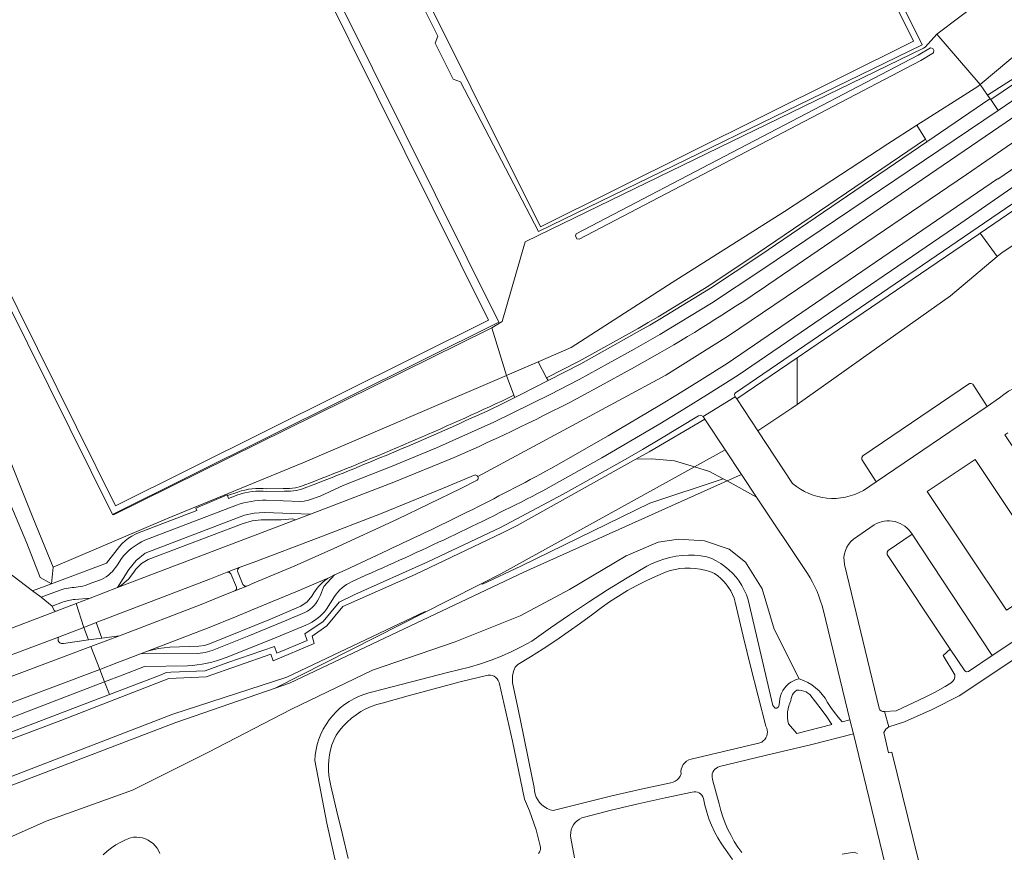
# Model space of a CAD drawing. Header units: metres. Extents: x 197700 to 204338, y 317132 to 325229.
# Tile 436 of 656: x 200890 to 201059, y 318921 to 319065. Entities that reach past the tile are written whole.
import ezdxf

# ---------------------------------------------------------------- set-up
doc = ezdxf.new("R2010")
doc.units = ezdxf.units.M
for name, color, linetype, lineweight in [('B-WE-GR-BEPLANTING_CULTUUR_BOSPLANTSOEN-GV', 90, 'Continuous', 18), ('B-WE-GR-BEPLANTING_CULTUUR_HEESTERS-GV', 90, 'Continuous', 18), ('B-WE-IE-TERREINAFSCHEIDING_KUNSTMATIG_HEKWERK-G', 20, 'IE-TERREINAFSCHEIDING-KUNSTMATIG', 18), ('B-WE-OG-TERREIN_CULTUURSCHEIDING-GV', 7, 'Continuous', 18), ('B-WE-OG-TERREIN_ERF-GV', 7, 'Continuous', 18), ('B-WE-OG-WATER_GREPPEL-GV', 160, 'Continuous', 18), ('B-WE-VH-VERHARDING_ASFALT-GV', 252, 'Continuous', 18), ('B-WE-VH-VERHARDING_BETONSTRAATSTEEN-GV', 252, 'Continuous', 18), ('B-WE-VH-VERHARDING_GESLOTEN-GV', 252, 'Continuous', 18), ('B-WE-VH-VERHARDING_HALFVERHARDING-GV', 252, 'Continuous', 18), ('B-WE-VH-VERHARDING_OPEN-GV', 252, 'Continuous', 18), ('B-WE-VH-VERHARDING_TEGEL-GV', 252, 'Continuous', 18), ('B-WE-VH-VERHARDING_TEGEL_RUBBER-GV', 252, 'Continuous', 18)]:
    doc.layers.add(name, color=color, linetype=linetype, lineweight=lineweight)
doc.linetypes.add('IE-TERREINAFSCHEIDING-KUNSTMATIG', pattern='A,4,[82,NLCS.SHX,S=0.75,R=90,X=0,Y=0],4,-2', length=10)

msp = doc.modelspace()

# ---------------------------------------------------------------- linework, layer by layer
at = {"layer": 'B-WE-GR-BEPLANTING_CULTUUR_BOSPLANTSOEN-GV'}
for points in [[(200996.021, 319159.265), (201045.195, 319060.24), (200979.08, 319028.095), (200965.69, 319053.896), (200964.393, 319054.33), (200961.304, 319060.57), (200961.762, 319061.75), (200958.687, 319067.955)], [(200923.3, 319111.01), (200972.265, 319012.492), (200905.851, 318979.387), (200905.741, 318979.332), (200905.907, 318979.281), (200970.596, 319011.266), (200971.038, 319011.529), (200972.831, 319012.597), (200976.833, 319026.297), (200979.072, 319027.409), (201045.399, 319059.674), (201045.739, 319059.843), (201047.708, 319062.104), (201055.622, 319068.115)], [(201062.936, 319059.938), (201055.183, 319053.401), (201056.456, 319051.599), (201063.09, 319055.867)], [(200886.533, 318992.514), (200892.003, 318978.812), (200895.488, 318970.238), (200915.034, 318978.588), (200938.528, 318988.218), (200973.574, 319003.277), (200971.038, 319011.529), (200970.596, 319011.266), (200905.907, 318979.281), (200905.741, 318979.332), (200887.377, 319016.281)], [(200881.859, 318931.711), (200916.089, 318944.941), (200935.779, 318951.301), (200959.57, 318962.615), (200959.686, 318962.556), (200963.449, 318964.46), (200969.237, 318967.388), (200972.62, 318969.1), (201005.982, 318987.555), (201002.55, 318988.59), (200998.625, 318988.938), (200995.897, 318988.865), (200975.433, 318977.453), (200972.893, 318976.183), (200957.858, 318969.018), (200945.427, 318963.484), (200942.633, 318960.13), (200940.094, 318958.403), (200940.449, 318957.132), (200933.389, 318954.134), (200932.982, 318955.252), (200921.84, 318951.363), (200915.44, 318951.109), (200896.848, 318943.843), (200865.885, 318932.179)]]:
    msp.add_lwpolyline(points, dxfattribs=at)
for points in [[(201110.325, 319142.265), (201122.287, 319119.831), (201095.785, 319102.929), (201075.9, 319090.262), (201061.412, 319085.798), (201060.588, 319084.556), (201056.652, 319078.625), (201055.622, 319068.115), (201047.708, 319062.104), (201055.183, 319053.401), (201062.936, 319059.938), (201071.835, 319068.411), (201082.22, 319076.833), (201089.921, 319078.911), (201109.732, 319093.537), (201119.834, 319101.142), (201126.469, 319108.764), (201127.995, 319111.68), (201127.569, 319114.794), (201115.212, 319144.378)], [(201044.288, 319046.416), (201054.807, 319053.084), (201055.183, 319053.401), (201047.708, 319062.104), (201045.739, 319059.843), (201045.399, 319059.674), (200979.072, 319027.409), (200976.833, 319026.297), (200972.831, 319012.597), (200971.038, 319011.529), (200973.574, 319003.277), (200974.087, 319003.497), (200979.049, 319005.644), (200984.745, 319008.108), (201002.142, 319019.316), (201021.488, 319031.526), (201039.253, 319043.224)], [(200985.62, 319027.682), (201044.486, 319058.458), (201046.632, 319059.737), (201047.008, 319059.621), (201047.214, 319059.287), (201047.144, 319058.879), (201044.974, 319057.584), (200986.084, 319026.796), (200985.696, 319026.862), (200985.468, 319027.359)], [(201023.651, 319006.33), (201023.651, 318998.291), (201029.973, 319002.759), (201036.902, 319007.736), (201044.988, 319013.423), (201050.088, 319017.021), (201058.14, 319023.769), (201055.206, 319027.818), (201054.96, 319027.65), (201030.749, 319011.164)], [(200844.127, 318919.661), (200834.782, 318915.903), (200834.931, 318912.215), (200835.25, 318911.61), (200837.754, 318912.832), (200837.343, 318913.684), (200846.867, 318917.385), (200882.359, 318930.403), (200916.642, 318943.493), (200933.747, 318949.433), (200959.686, 318962.556), (200959.57, 318962.615), (200935.779, 318951.301), (200916.089, 318944.941), (200881.859, 318931.711)]]:
    msp.add_lwpolyline(points, close=True, dxfattribs=at)
at = {"layer": 'B-WE-GR-BEPLANTING_CULTUUR_HEESTERS-GV'}
for points in [[(200895.488, 318970.238), (200892.003, 318978.812), (200886.533, 318992.514), (200882.625, 319001.851), (200877.82, 319012.055), (200872.602, 319022.815), (200867.755, 319031.843), (200867.61, 319032.098), (200865.57, 319029.896)], [(200873.962, 319013.366), (200877.085, 319006.702), (200880.125, 319000), (200884.256, 318990.512), (200888.218, 318980.954), (200890.952, 318974.407), (200893.288, 318968.495), (200895.239, 318967.421), (200895.488, 318970.238)], [(200974.875, 318999.883), (200973.574, 319003.277), (200938.528, 318988.218), (200915.034, 318978.588), (200895.488, 318970.238), (200895.239, 318967.421)], [(200932.334, 318983.751), (200935.137, 318983.831), (200936.19, 318983.801), (200937.226, 318983.919), (200938.115, 318984.171), (200940.592, 318985.107)], [(200910.951, 318976.492), (200920.237, 318980.025), (200920.074, 318980.46), (200925.466, 318982.717), (200925.514, 318982.586), (200927.301, 318983.202)], [(200895.239, 318967.421), (200904.71, 318970.975), (200906.5, 318973.291)]]:
    msp.add_lwpolyline(points, dxfattribs=at)
for points in [[(200940.592, 318985.107, 0.0174564), (200974.875, 318999.883)], [(200927.301, 318983.202, -0.1167368), (200932.334, 318983.751)], [(200906.5, 318973.291, -0.1575849), (200910.951, 318976.492)]]:
    msp.add_lwpolyline(points, format="xyb", dxfattribs=at)
at = {"layer": 'B-WE-IE-TERREINAFSCHEIDING_KUNSTMATIG_HEKWERK-G'}
for points in [[(201055.183, 319053.401), (201062.936, 319059.938), (201071.835, 319068.411), (201082.22, 319076.833), (201089.921, 319078.911), (201109.732, 319093.537), (201119.834, 319101.142), (201126.469, 319108.764), (201127.995, 319111.68)], [(201044.288, 319046.416), (201054.807, 319053.084), (201055.183, 319053.401)], [(200979.049, 319005.644), (200984.745, 319008.108), (201002.142, 319019.316), (201021.488, 319031.526), (201039.253, 319043.224), (201044.288, 319046.416)], [(200867.61, 319032.098), (200867.755, 319031.843), (200872.602, 319022.815), (200877.82, 319012.055), (200882.625, 319001.851), (200886.533, 318992.514), (200892.003, 318978.812), (200895.488, 318970.238)], [(200973.574, 319003.277), (200974.087, 319003.497), (200979.049, 319005.644)], [(200895.488, 318970.238), (200915.034, 318978.588), (200938.528, 318988.218), (200973.574, 319003.277)], [(201011.589, 318985.127), (201014.089, 318986.252)], [(200933.747, 318949.433), (200936.208, 318950.288), (200976.601, 318969.386), (201011.589, 318985.127)], [(200846.867, 318917.385), (200882.359, 318930.403), (200916.642, 318943.493), (200933.747, 318949.433)]]:
    msp.add_lwpolyline(points, dxfattribs=at)
at = {"layer": 'B-WE-OG-TERREIN_CULTUURSCHEIDING-GV'}
for points in [[(201082.297, 319069.246), (201083.178, 319069.872), (201086.831, 319072.467), (201095.961, 319078.677), (201118.754, 319094.181), (201119.112, 319095.891), (201121.832, 319097.591), (201121.186, 319098.249), (201118.31, 319096.451), (201117.948, 319094.721), (201095.455, 319079.421), (201086.325, 319073.211), (201082.531, 319070.514), (201081.83, 319070.015), (201078.397, 319067.773), (201074.759, 319065.044), (201072.508, 319063.274), (201065.365, 319057.657), (201063.09, 319055.867), (201056.456, 319051.599), (201056.893, 319050.981), (201057.008, 319050.818), (201063.225, 319055.047), (201075.397, 319064.387)], [(201088.616, 319050.492), (201088.471, 319050.523), (201074.211, 319040.81), (201064.408, 319034.103), (201055.206, 319027.818), (201058.14, 319023.769), (201058.994, 319024.485), (201096.611, 319049.514)], [(200970.251, 318997.172), (200973.162, 318998.574), (200975.026, 318999.49), (200974.875, 318999.883)], [(200865.885, 318932.179), (200896.848, 318943.843), (200915.44, 318951.109), (200921.84, 318951.363), (200932.982, 318955.252), (200933.389, 318954.134), (200940.449, 318957.132), (200940.094, 318958.403), (200942.633, 318960.13), (200945.427, 318963.484), (200957.858, 318969.018), (200972.893, 318976.183), (200975.433, 318977.453), (200995.897, 318988.865), (200998.172, 318990.133), (201007.754, 318995.785), (201007.451, 318996.241), (201007.068, 318996.434), (201006.646, 318996.359), (201003.331, 318994.322), (201000, 318992.313), (200997.032, 318990.553), (200994.052, 318988.815), (200983.374, 318982.817), (200972.55, 318977.092), (200960.068, 318971.185), (200947.469, 318965.532), (200944.746, 318964.228), (200942.002, 318960.919), (200938.838, 318958.787), (200939.233, 318957.654), (200934.022, 318955.444), (200933.625, 318956.577), (200925.607, 318953.867), (200921.669, 318952.386), (200915.775, 318952.161), (200914.989, 318952.13), (200914.099, 318951.728), (200905.177, 318948.321), (200850.308, 318927.371)], [(200968.188, 318986.166), (200962.539, 318983.798), (200951.881, 318979.459), (200941.14, 318975.33), (200929.965, 318971.065), (200927.562, 318970.183), (200927.287, 318969.93), (200927.269, 318969.559), (200928.186, 318967.265), (200928.494, 318967.019), (200928.888, 318967.005), (200930.15, 318967.55), (200937.031, 318970.462), (200943.862, 318973.49), (200954.841, 318978.537), (200965.716, 318983.81), (200968.559, 318985.236)], [(200932.302, 318983.307), (200935.319, 318983.365), (200936.372, 318983.335), (200937.408, 318983.453), (200938.297, 318983.705), (200940.774, 318984.641)], [(200940.592, 318985.107), (200938.115, 318984.171), (200937.226, 318983.919), (200936.19, 318983.801), (200935.137, 318983.831), (200932.334, 318983.751)], [(200927.301, 318983.202), (200925.514, 318982.586), (200925.684, 318982.12), (200927.311, 318982.702)], [(200927.065, 318966.836), (200926.133, 318969.116), (200925.845, 318969.378), (200925.457, 318969.379), (200922.578, 318968.247), (200902.906, 318960.707), (200903.907, 318958.041), (200906.945, 318958.46), (200920.981, 318963.816), (200922.954, 318964.614), (200924.925, 318965.422), (200926.8, 318966.171)], [(200897.298, 318957.129), (200901.593, 318957.722), (200900.78, 318959.88), (200896.446, 318958.223)]]:
    msp.add_lwpolyline(points, dxfattribs=at)
for points in [[(201012.988, 318999.633), (201013.246, 318999.243), (201023.651, 319006.33), (201030.749, 319011.164), (201054.96, 319027.65), (201055.206, 319027.818), (201064.408, 319034.103), (201074.211, 319040.81), (201088.471, 319050.523), (201087.037, 319050.835), (201013.025, 319000.301), (201012.93, 319000.161), (201012.886, 319000), (201012.902, 318999.806)], [(201044.288, 319046.416), (201039.253, 319043.224), (201021.488, 319031.526), (201002.142, 319019.316), (200984.745, 319008.108), (200979.049, 319005.644), (200980.509, 319002.86), (200986.135, 319005.767), (200996.266, 319011.401), (200998.01, 319012.399), (200999.743, 319013.409), (201008.449, 319018.744), (201016.952, 319024.406), (201045.756, 319044.007)], [(200980.741, 319002.417), (200986.371, 319005.326), (200996.512, 319010.966), (200998.26, 319011.966), (201000, 319012.98), (201008.718, 319018.323), (201017.231, 319023.991), (201046.016, 319043.579), (201045.756, 319044.007), (201016.952, 319024.406), (201008.449, 319018.744), (200999.743, 319013.409), (200998.01, 319012.399), (200996.266, 319011.401), (200986.135, 319005.767), (200980.509, 319002.86)], [(201013.246, 318999.243), (201016.888, 318993.736), (201022.737, 318997.645), (201023.651, 318998.291), (201023.651, 319006.33)], [(200995.897, 318988.865), (200998.625, 318988.938), (201002.55, 318988.59), (201005.982, 318987.555), (201011.277, 318990.484), (201007.754, 318995.785), (200998.172, 318990.133)]]:
    msp.add_lwpolyline(points, close=True, dxfattribs=at)
for points in [[(200974.875, 318999.883, -0.0174564), (200940.592, 318985.107)], [(200940.774, 318984.641, 0.014955), (200970.251, 318997.172)], [(200968.628, 318985.885, 0.248128), (200968.188, 318986.166)], [(200968.559, 318985.236, 0.3221606), (200968.628, 318985.885)], [(200932.334, 318983.751, 0.1167368), (200927.301, 318983.202)], [(200927.311, 318982.702, -0.1168182), (200932.302, 318983.307)], [(200926.8, 318966.171, 0.4168604), (200927.065, 318966.836)], [(200896.446, 318958.223, 0.6837455), (200897.298, 318957.129)]]:
    msp.add_lwpolyline(points, format="xyb", dxfattribs=at)
at = {"layer": 'B-WE-OG-TERREIN_ERF-GV'}
for points in [[(201096.611, 319049.514), (201058.994, 319024.485), (201058.14, 319023.769), (201050.088, 319017.021), (201044.988, 319013.423), (201036.902, 319007.736), (201029.973, 319002.759), (201023.651, 318998.291), (201022.737, 318997.645), (201016.888, 318993.736)], [(201035.083, 318983.502), (201037.274, 318984.979), (201034.794, 318988.795), (201034.774, 318989.172), (201034.999, 318989.476), (201053.374, 319001.909), (201053.652, 319001.925), (201053.903, 319001.801), (201056.404, 318997.966), (201058.516, 318999.415), (201059.247, 319000)], [(201022.883, 318984.67), (201016.888, 318993.736), (201013.246, 318999.243), (201012.988, 318999.633), (201007.451, 318996.241), (201007.754, 318995.785), (201011.277, 318990.484), (201014.089, 318986.252), (201016.683, 318982.35), (201025.434, 318969.182)], [(201059.247, 319000), (201058.516, 318999.415), (201056.404, 318997.966), (201037.274, 318984.979), (201035.083, 318983.502)], [(201016.888, 318993.736), (201022.883, 318984.67)], [(201043.46, 318975.949), (201057.277, 318955.049), (201076.321, 318967.727), (201059.441, 318993.075), (201059.961, 318993.432)], [(201025.434, 318969.182), (201016.683, 318982.35), (201011.589, 318985.127), (201010.923, 318985.49), (200998.264, 318981.317), (200976.063, 318970.459), (200969.474, 318967.326), (200969.237, 318967.388), (200963.449, 318964.46), (200959.686, 318962.556), (200933.747, 318949.433), (200916.642, 318943.493), (200882.359, 318930.403), (200846.867, 318917.385), (200837.343, 318913.684), (200837.754, 318912.832), (200835.25, 318911.61)], [(201036.916, 318977.534), (201033.38, 318975.079)], [(201033.38, 318975.079), (201036.916, 318977.534)], [(201050.828, 318951.733), (201048.819, 318955.022), (201050.046, 318956.155), (201039.173, 318972.443), (201039.137, 318972.835), (201039.364, 318973.159), (201043.46, 318975.949)], [(200946.391, 318909.573), (200942.652, 318926.132), (200940.558, 318936.959), (200940.633, 318937.895), (200940.778, 318938.824), (200940.991, 318939.738), (200941.272, 318940.635), (200941.618, 318941.509), (200942.029, 318942.354), (200942.502, 318943.167), (200943.033, 318943.943), (200943.621, 318944.677), (200944.261, 318945.366), (200944.952, 318946.005), (200945.687, 318946.591), (200946.464, 318947.122), (200947.279, 318947.593), (200948.126, 318948.003), (200949.001, 318948.349), (200949.899, 318948.629), (200950.816, 318948.842), (200963.448, 318952.141), (200965.348, 318952.552), (200967.23, 318953.04), (200969.09, 318953.603), (200970.927, 318954.242), (200972.736, 318954.954), (200974.515, 318955.738), (200976.261, 318956.594), (200977.971, 318957.519), (200981.178, 318959.805), (200984.422, 318962.037), (200987.702, 318964.217), (200991.017, 318966.343), (200994.365, 318968.415), (200997.747, 318970.432), (200998.703, 318970.91), (200999.69, 318971.322), (201000.703, 318971.665), (201001.737, 318971.938), (201002.787, 318972.139), (201003.849, 318972.269), (201004.917, 318972.325), (201005.986, 318972.308), (201007.052, 318972.218), (201008.109, 318972.055), (201008.936, 318971.732), (201009.735, 318971.344), (201010.501, 318970.895), (201011.228, 318970.386), (201011.913, 318969.821), (201012.551, 318969.204), (201013.138, 318968.539), (201013.671, 318967.829), (201014.146, 318967.079), (201014.56, 318966.294), (201014.91, 318965.479), (201015.195, 318964.639), (201019.447, 318946.446), (201019.874, 318945.95), (201020.151, 318945.945), (201020.432, 318946.175), (201020.588, 318946.565), (201020.595, 318947.075), (201020.66, 318947.581), (201020.784, 318948.075), (201020.963, 318948.552), (201021.197, 318949.005), (201021.481, 318949.427), (201021.812, 318949.814), (201022.185, 318950.159), (201022.596, 318950.459), (201023.039, 318950.708), (201023.508, 318950.905), (201023.996, 318951.046), (201019.678, 318959.568), (201017.617, 318966.518), (201014.741, 318971.103), (201011.941, 318973.378), (201007.686, 318974.794), (201003.22, 318975.07), (200999.701, 318974.559), (200994.179, 318972.193), (200984.44, 318966.439), (200975.924, 318961.909), (200964.767, 318957.389), (200950.522, 318952.499), (200936.573, 318945.773), (200922.123, 318938.31), (200909.158, 318931.829), (200894.305, 318926.524), (200876.856, 318918.769)], [(200876.856, 318918.769), (200894.305, 318926.524), (200909.158, 318931.829), (200922.123, 318938.31), (200936.573, 318945.773), (200950.522, 318952.499), (200964.767, 318957.389), (200975.924, 318961.909), (200984.44, 318966.439), (200994.179, 318972.193), (200999.701, 318974.559), (201003.22, 318975.07), (201007.686, 318974.794), (201011.941, 318973.378), (201014.741, 318971.103), (201017.617, 318966.518), (201019.678, 318959.568), (201023.996, 318951.046), (201024.758, 318950.759), (201025.49, 318950.401), (201026.183, 318949.974), (201026.832, 318949.483), (201027.431, 318948.931), (201027.974, 318948.325), (201028.457, 318947.67), (201028.874, 318946.972), (201029.469, 318946.104), (201030.095, 318945.253), (201030.751, 318944.421), (201031.432, 318943.614), (201032.761, 318943.958), (201028.191, 318962.722)], [(201014.133, 318921.075), (201013.459, 318922.03), (201012.836, 318923.018), (201012.265, 318924.037), (201011.747, 318925.084), (201011.285, 318926.156), (201010.878, 318927.251), (201010.528, 318928.365), (201010.237, 318929.496), (201009.157, 318933.472), (201009.05, 318933.759), (201008.995, 318934.061), (201008.994, 318934.368), (201009.047, 318934.67), (201009.153, 318934.958), (201009.307, 318935.224), (201009.506, 318935.458), (201009.743, 318935.655), (201010.01, 318935.806), (201010.3, 318935.909), (201018.16, 318937.808), (201026.168, 318939.729), (201033.346, 318941.556), (201032.761, 318943.958), (201031.432, 318943.614), (201030.751, 318944.421), (201030.095, 318945.253), (201029.469, 318946.104), (201028.874, 318946.972), (201028.457, 318947.67), (201027.974, 318948.325), (201027.431, 318948.931), (201026.832, 318949.483), (201026.183, 318949.974), (201025.49, 318950.401), (201024.758, 318950.759), (201023.996, 318951.046), (201023.508, 318950.905), (201023.039, 318950.708), (201022.596, 318950.459), (201022.185, 318950.159), (201021.812, 318949.814), (201021.481, 318949.427), (201021.197, 318949.005), (201020.963, 318948.552), (201020.784, 318948.075), (201020.66, 318947.581), (201020.595, 318947.075), (201020.588, 318946.565), (201020.432, 318946.175), (201020.151, 318945.945), (201019.874, 318945.95), (201019.447, 318946.446), (201015.195, 318964.639), (201014.91, 318965.479), (201014.56, 318966.294), (201014.146, 318967.079), (201013.671, 318967.829), (201013.138, 318968.539), (201012.551, 318969.204), (201011.913, 318969.821), (201011.228, 318970.386), (201010.501, 318970.895), (201009.735, 318971.344), (201008.936, 318971.732), (201008.109, 318972.055), (201007.052, 318972.218), (201005.986, 318972.308), (201004.917, 318972.325), (201003.849, 318972.269), (201002.787, 318972.139), (201001.737, 318971.938), (201000.703, 318971.665), (200999.69, 318971.322), (200998.703, 318970.91), (200997.747, 318970.432), (200994.365, 318968.415), (200991.017, 318966.343), (200987.702, 318964.217), (200984.422, 318962.037), (200981.178, 318959.805), (200977.971, 318957.519), (200976.261, 318956.594), (200974.515, 318955.738), (200972.736, 318954.954), (200970.927, 318954.242), (200969.09, 318953.603), (200967.23, 318953.04), (200965.348, 318952.552), (200963.448, 318952.141), (200950.816, 318948.842), (200949.899, 318948.629), (200949.001, 318948.349), (200948.126, 318948.003), (200947.279, 318947.593), (200946.464, 318947.122), (200945.687, 318946.591), (200944.952, 318946.005), (200944.261, 318945.366), (200943.621, 318944.677), (200943.033, 318943.943), (200942.502, 318943.167), (200942.029, 318942.354), (200941.618, 318941.509), (200941.272, 318940.635), (200940.991, 318939.738), (200940.778, 318938.824), (200940.633, 318937.895), (200940.558, 318936.959), (200942.652, 318926.132), (200946.391, 318909.573)], [(201031.821, 318970.746), (201037.759, 318945.996)], [(201037.759, 318945.996), (201031.821, 318970.746)], [(201079.818, 318970.097), (201081.243, 318967.851), (201051.55, 318948.119), (201046.926, 318945.716), (201042.161, 318943.608), (201039.465, 318942.742), (201038.921, 318942.351), (201038.617, 318941.755), (201039.406, 318938.265), (201039.956, 318938.407), (201050.963, 318893.799)], [(201039.465, 318942.742), (201042.161, 318943.608), (201046.926, 318945.716), (201051.55, 318948.119), (201081.243, 318967.851), (201079.818, 318970.097), (201076.321, 318967.727), (201057.277, 318955.049), (201053.17, 318952.306), (201052.835, 318952.239), (201052.534, 318952.398), (201050.046, 318956.155), (201048.819, 318955.022), (201050.828, 318951.733)], [(201028.191, 318962.722), (201032.761, 318943.958), (201033.346, 318941.556), (201040.623, 318911.674)], [(200946.328, 318920.055), (200945.32, 318924.23), (200944.331, 318928.412), (200943.36, 318932.599), (200943.146, 318933.469), (200942.998, 318934.352), (200942.918, 318935.244), (200942.906, 318936.139), (200942.961, 318937.033), (200943.084, 318937.919), (200943.274, 318938.794), (200943.53, 318939.651), (200943.85, 318940.487), (200944.233, 318941.296), (200944.808, 318942.108), (200945.444, 318942.873), (200946.136, 318943.587), (200946.882, 318944.246), (200947.675, 318944.847), (200948.513, 318945.384), (200949.389, 318945.856), (200950.299, 318946.26), (200951.237, 318946.592), (200952.199, 318946.852), (200956.661, 318948.109), (200961.136, 318949.322), (200965.622, 318950.491), (200970.12, 318951.616), (200970.462, 318951.679), (200970.809, 318951.674), (200971.149, 318951.6), (200971.468, 318951.462), (200971.753, 318951.264), (200971.994, 318951.014), (200972.18, 318950.722), (200972.306, 318950.399), (200974.642, 318940.305), (200976.686, 318930.303), (200977.526, 318928.3), (200978.706, 318924.983), (200979.389, 318922.241), (200979.445, 318921.973), (200979.446, 318921.699), (200979.391, 318921.431), (200979.282, 318921.179), (200979.123, 318920.955)], [(200979.123, 318920.955), (200979.282, 318921.179), (200979.391, 318921.431), (200979.446, 318921.699), (200979.445, 318921.973), (200979.389, 318922.241), (200978.706, 318924.983), (200977.526, 318928.3), (200976.686, 318930.303), (200974.642, 318940.305), (200972.306, 318950.399), (200972.18, 318950.722), (200971.994, 318951.014), (200971.753, 318951.264), (200971.468, 318951.462), (200971.149, 318951.6), (200970.809, 318951.674), (200970.462, 318951.679), (200970.12, 318951.616), (200965.622, 318950.491), (200961.136, 318949.322), (200956.661, 318948.109), (200952.199, 318946.852), (200951.237, 318946.592), (200950.299, 318946.26), (200949.389, 318945.856), (200948.513, 318945.384), (200947.675, 318944.847), (200946.882, 318944.246), (200946.136, 318943.587), (200945.444, 318942.873), (200944.808, 318942.108), (200944.233, 318941.296), (200943.85, 318940.487), (200943.53, 318939.651), (200943.274, 318938.794), (200943.084, 318937.919), (200942.961, 318937.033), (200942.906, 318936.139), (200942.918, 318935.244), (200942.998, 318934.352), (200943.146, 318933.469), (200943.36, 318932.599), (200944.331, 318928.412), (200945.32, 318924.23), (200946.328, 318920.055)], [(201038.698, 318945.393), (201040.731, 318945.524), (201045.693, 318947.842), (201047.431, 318948.733), (201049.136, 318949.691), (201050.178, 318950.343)], [(201050.178, 318950.343), (201049.136, 318949.691), (201047.431, 318948.733), (201045.693, 318947.842), (201040.731, 318945.524), (201038.698, 318945.393), (201039.465, 318942.742)], [(201050.963, 318893.799), (201039.956, 318938.407), (201039.406, 318938.265), (201038.617, 318941.755), (201038.921, 318942.351), (201039.465, 318942.742), (201038.698, 318945.393)], [(201040.623, 318911.674), (201033.346, 318941.556), (201026.168, 318939.729), (201018.16, 318937.808), (201010.3, 318935.909), (201010.01, 318935.806), (201009.743, 318935.655), (201009.506, 318935.458), (201009.307, 318935.224), (201009.153, 318934.958), (201009.047, 318934.67), (201008.994, 318934.368), (201008.995, 318934.061), (201009.05, 318933.759), (201009.157, 318933.472), (201010.237, 318929.496), (201010.528, 318928.365), (201010.878, 318927.251), (201011.285, 318926.156), (201011.747, 318925.084), (201012.265, 318924.037), (201012.836, 318923.018), (201013.459, 318922.03), (201014.133, 318921.075)], [(200985.323, 318920.212), (200984.685, 318923.577), (200984.631, 318924.051), (200984.649, 318924.528), (200984.74, 318924.996), (200984.9, 318925.445), (200985.127, 318925.865), (200985.415, 318926.246), (200985.757, 318926.578), (200986.146, 318926.855), (200986.572, 318927.07), (200987.026, 318927.218), (200991.649, 318928.383), (200996.286, 318929.489), (201000.936, 318930.537), (201005.599, 318931.526), (201005.901, 318931.58), (201006.208, 318931.573), (201006.507, 318931.506), (201006.787, 318931.381), (201007.038, 318931.204), (201007.248, 318930.981), (201007.411, 318930.721), (201007.519, 318930.435), (201007.765, 318929.246), (201008.08, 318928.074), (201008.463, 318926.922), (201008.911, 318925.793), (201009.423, 318924.693), (201009.999, 318923.623), (201010.635, 318922.589), (201011.33, 318921.593), (201012.527, 318919.883)], [(201012.527, 318919.883), (201011.33, 318921.593), (201010.635, 318922.589), (201009.999, 318923.623), (201009.423, 318924.693), (201008.911, 318925.793), (201008.463, 318926.922), (201008.08, 318928.074), (201007.765, 318929.246), (201007.519, 318930.435), (201007.411, 318930.721), (201007.248, 318930.981), (201007.038, 318931.204), (201006.787, 318931.381), (201006.507, 318931.506), (201006.208, 318931.573), (201005.901, 318931.58), (201005.599, 318931.526), (201000.936, 318930.537), (200996.286, 318929.489), (200991.649, 318928.383), (200987.026, 318927.218), (200986.572, 318927.07), (200986.146, 318926.855), (200985.757, 318926.578), (200985.415, 318926.246), (200985.127, 318925.865), (200984.9, 318925.445), (200984.74, 318924.996), (200984.649, 318924.528), (200984.631, 318924.051), (200984.685, 318923.577), (200985.323, 318920.212)], [(200913.868, 318920.946), (200913.655, 318921.42), (200913.388, 318921.865), (200913.069, 318922.275), (200912.703, 318922.643), (200912.296, 318922.966), (200911.853, 318923.238), (200911.381, 318923.454), (200910.887, 318923.613), (200910.377, 318923.712), (200909.858, 318923.749), (200909.34, 318923.723), (200908.828, 318923.636), (200907.966, 318923.288), (200907.129, 318922.882), (200906.322, 318922.421), (200905.548, 318921.906), (200904.811, 318921.34), (200904.114, 318920.726)], [(200904.114, 318920.726), (200904.811, 318921.34), (200905.548, 318921.906), (200906.322, 318922.421), (200907.129, 318922.882), (200907.966, 318923.288), (200908.828, 318923.636), (200909.34, 318923.723), (200909.858, 318923.749), (200910.377, 318923.712), (200910.887, 318923.613), (200911.381, 318923.454), (200911.853, 318923.238), (200912.296, 318922.966), (200912.703, 318922.643), (200913.069, 318922.275), (200913.388, 318921.865), (200913.655, 318921.42), (200913.868, 318920.946)], [(201034.042, 318920.959), (201033.466, 318921.164), (201031.422, 318920.841)], [(201031.422, 318920.841), (201033.466, 318921.164), (201034.042, 318920.959)]]:
    msp.add_lwpolyline(points, dxfattribs=at)
for points in [[(201066.746, 319002.348, 0.1680408), (201059.247, 319000)], [(201059.247, 319000, -0.1680408), (201066.746, 319002.348)], [(201035.083, 318983.502, -0.3168999), (201022.883, 318984.67)], [(201022.883, 318984.67, 0.3168999), (201035.083, 318983.502)], [(201043.46, 318975.949, 0.4172776), (201036.916, 318977.534)], [(201036.916, 318977.534, -0.4172776), (201043.46, 318975.949)], [(201033.38, 318975.079, 0.2895976), (201031.821, 318970.746)], [(201031.821, 318970.746, -0.2895976), (201033.38, 318975.079)], [(201025.434, 318969.182, -0.0839584), (201028.191, 318962.722)], [(201028.191, 318962.722, 0.0839584), (201025.434, 318969.182)], [(201050.178, 318950.343, 0.328821), (201050.828, 318951.733)], [(201050.828, 318951.733, -0.328821), (201050.178, 318950.343)], [(201037.759, 318945.996, 0.4074199), (201038.698, 318945.393)], [(201038.698, 318945.393, -0.4074199), (201037.759, 318945.996)]]:
    msp.add_lwpolyline(points, format="xyb", dxfattribs=at)
for points in [[(201037.274, 318984.979), (201056.404, 318997.966), (201053.903, 319001.801), (201053.652, 319001.925), (201053.374, 319001.909), (201034.999, 318989.476), (201034.774, 318989.172), (201034.794, 318988.795)], [(201010.923, 318985.49), (201011.589, 318985.127), (201016.683, 318982.35), (201014.089, 318986.252), (201011.277, 318990.484), (201005.982, 318987.555), (201008.56, 318986.778)], [(201059.711, 318962.842), (201067.969, 318968.339), (201054.312, 318988.837), (201046.031, 318983.316)], [(201059.711, 318962.842), (201046.031, 318983.316), (201054.312, 318988.837), (201067.969, 318968.339)], [(201010.923, 318985.49), (201008.56, 318986.778), (201005.982, 318987.555), (200972.62, 318969.1), (200969.237, 318967.388), (200969.474, 318967.326), (200976.063, 318970.459), (200998.264, 318981.317)], [(201050.046, 318956.155), (201052.534, 318952.398), (201052.835, 318952.239), (201053.17, 318952.306), (201057.277, 318955.049), (201043.46, 318975.949), (201039.364, 318973.159), (201039.137, 318972.835), (201039.173, 318972.443)], [(200978.338, 318932.275), (200977.435, 318936.786), (200976.519, 318941.298), (200975.588, 318945.81), (200974.644, 318950.32), (200974.608, 318951.624), (200974.835, 318952.486), (200975.086, 318953.064), (200975.526, 318953.47), (200977.74, 318954.823), (200979.931, 318956.214), (200982.096, 318957.642), (200984.236, 318959.107), (200986.349, 318960.609), (200988.436, 318962.146), (200989.88, 318963.244), (200991.362, 318964.29), (200992.882, 318965.281), (200994.435, 318966.218), (200996.022, 318967.098), (200997.639, 318967.921), (200999.285, 318968.685), (201000.958, 318969.39), (201001.78, 318969.667), (201002.621, 318969.879), (201003.477, 318970.026), (201004.34, 318970.106), (201005.208, 318970.119), (201006.074, 318970.065), (201006.933, 318969.945), (201007.781, 318969.758), (201008.611, 318969.507), (201009.42, 318969.192), (201009.982, 318968.786), (201010.51, 318968.337), (201011, 318967.847), (201011.45, 318967.32), (201011.857, 318966.759), (201012.217, 318966.168), (201012.529, 318965.55), (201012.79, 318964.91), (201013, 318964.251), (201014.361, 318958.383), (201015.618, 318953.196), (201016.927, 318948.019), (201018.287, 318942.853), (201018.425, 318942.537), (201018.509, 318942.201), (201018.534, 318941.856), (201018.502, 318941.512), (201018.412, 318941.179), (201018.267, 318940.865), (201018.072, 318940.58), (201017.831, 318940.333), (201017.553, 318940.129), (201017.243, 318939.976), (201016.913, 318939.876), (201016.57, 318939.834), (201005.389, 318937.18), (201004.992, 318937.046), (201004.627, 318936.84), (201004.305, 318936.571), (201004.039, 318936.248), (201003.837, 318935.881), (201003.706, 318935.484), (201003.65, 318935.07), (201003.672, 318934.652), (201003.511, 318934.274), (201003.283, 318933.931), (201002.995, 318933.636), (201002.659, 318933.398), (201002.284, 318933.225), (201001.884, 318933.124), (200996.803, 318932.027), (200991.737, 318930.862), (200986.686, 318929.629), (200981.652, 318928.328), (200981.116, 318928.475), (200980.604, 318928.692), (200980.126, 318928.976), (200979.69, 318929.321), (200979.305, 318929.722), (200978.977, 318930.171), (200978.712, 318930.66), (200978.515, 318931.18), (200978.39, 318931.722)], [(200978.338, 318932.275), (200978.39, 318931.722), (200978.515, 318931.18), (200978.712, 318930.66), (200978.977, 318930.171), (200979.305, 318929.722), (200979.69, 318929.321), (200980.126, 318928.976), (200980.604, 318928.692), (200981.116, 318928.475), (200981.652, 318928.328), (200986.686, 318929.629), (200991.737, 318930.862), (200996.803, 318932.027), (201001.884, 318933.124), (201002.284, 318933.225), (201002.659, 318933.398), (201002.995, 318933.636), (201003.283, 318933.931), (201003.511, 318934.274), (201003.672, 318934.652), (201003.65, 318935.07), (201003.706, 318935.484), (201003.837, 318935.881), (201004.039, 318936.248), (201004.305, 318936.571), (201004.627, 318936.84), (201004.992, 318937.046), (201005.389, 318937.18), (201016.57, 318939.834), (201016.913, 318939.876), (201017.243, 318939.976), (201017.553, 318940.129), (201017.831, 318940.333), (201018.072, 318940.58), (201018.267, 318940.865), (201018.412, 318941.179), (201018.502, 318941.512), (201018.534, 318941.856), (201018.509, 318942.201), (201018.425, 318942.537), (201018.287, 318942.853), (201016.927, 318948.019), (201015.618, 318953.196), (201014.361, 318958.383), (201013, 318964.251), (201012.79, 318964.91), (201012.529, 318965.55), (201012.217, 318966.168), (201011.857, 318966.759), (201011.45, 318967.32), (201011, 318967.847), (201010.51, 318968.337), (201009.982, 318968.786), (201009.42, 318969.192), (201008.611, 318969.507), (201007.781, 318969.758), (201006.933, 318969.945), (201006.074, 318970.065), (201005.208, 318970.119), (201004.34, 318970.106), (201003.477, 318970.026), (201002.621, 318969.879), (201001.78, 318969.667), (201000.958, 318969.39), (200999.285, 318968.685), (200997.639, 318967.921), (200996.022, 318967.098), (200994.435, 318966.218), (200992.882, 318965.281), (200991.362, 318964.29), (200989.88, 318963.244), (200988.436, 318962.146), (200986.349, 318960.609), (200984.236, 318959.107), (200982.096, 318957.642), (200979.931, 318956.214), (200977.74, 318954.823), (200975.526, 318953.47), (200975.086, 318953.064), (200974.835, 318952.486), (200974.608, 318951.624), (200974.644, 318950.32), (200975.588, 318945.81), (200976.519, 318941.298), (200977.435, 318936.786)], [(201023.616, 318949.052), (201024.02, 318949.069), (201024.422, 318949.027), (201024.813, 318948.927), (201025.184, 318948.771), (201025.527, 318948.563), (201025.834, 318948.307), (201026.834, 318947.051), (201027.805, 318945.773), (201028.747, 318944.474), (201029.659, 318943.155), (201023.631, 318941.594), (201022.167, 318943.292), (201022.06, 318943.799), (201021.999, 318944.314), (201021.984, 318944.832), (201022.014, 318945.348), (201022.091, 318945.856), (201022.213, 318946.354), (201022.378, 318946.835), (201022.587, 318947.295), (201022.63, 318947.646), (201022.73, 318947.985), (201022.883, 318948.303), (201023.086, 318948.592), (201023.332, 318948.844)], [(201023.616, 318949.052), (201023.332, 318948.844), (201023.086, 318948.592), (201022.883, 318948.303), (201022.73, 318947.985), (201022.63, 318947.646), (201022.587, 318947.295), (201022.378, 318946.835), (201022.213, 318946.354), (201022.091, 318945.856), (201022.014, 318945.348), (201021.984, 318944.832), (201021.999, 318944.314), (201022.06, 318943.799), (201022.167, 318943.292), (201023.631, 318941.594), (201029.659, 318943.155), (201028.747, 318944.474), (201027.805, 318945.773), (201026.834, 318947.051), (201025.834, 318948.307), (201025.527, 318948.563), (201025.184, 318948.771), (201024.813, 318948.927), (201024.422, 318949.027), (201024.02, 318949.069)]]:
    msp.add_lwpolyline(points, close=True, dxfattribs=at)
at = {"layer": 'B-WE-OG-WATER_GREPPEL-GV'}
msp.add_lwpolyline([(200985.62, 319027.682), (200985.468, 319027.359), (200985.696, 319026.862), (200986.084, 319026.796), (201044.974, 319057.584), (201047.144, 319058.879), (201047.214, 319059.287), (201047.008, 319059.621), (201046.632, 319059.737), (201044.486, 319058.458)], close=True, dxfattribs=at)
at = {"layer": 'B-WE-VH-VERHARDING_ASFALT-GV'}
for points in [[(200968.628, 318985.885), (201001.065, 319003.323), (201011.809, 319010.11), (201027.605, 319020.8), (201052.803, 319037.94), (201080.861, 319057.223), (201088.365, 319062.079), (201086.3, 319065.016), (201070.879, 319054.665), (201070.657, 319054.516), (201068.479, 319053.021), (201065.615, 319051.055), (201059.645, 319046.958), (201018.778, 319019.004)], [(200982.138, 318987.774), (200991.11, 318992.895), (201000, 318998.162), (201003.025, 319000), (201007.32, 319002.648), (201011.594, 319005.331), (201058.172, 319037.184), (201058.216, 319037.12), (201069.9, 319045.089), (201084.785, 319055.259), (201090.403, 319059.098), (201090.344, 319059.185), (201088.365, 319062.079), (201080.861, 319057.223), (201052.803, 319037.94), (201027.605, 319020.8), (201011.809, 319010.11), (201001.065, 319003.323), (200968.628, 318985.885)], [(201000, 319007.174), (200995.668, 319004.713), (200989.156, 319001.154), (200987.008, 319000)], [(200964.597, 318989.179), (200954.19, 318984.928), (200943.707, 318980.874), (200939.807, 318979.396), (200937.226, 318978.412), (200906.595, 318966.735), (200901.863, 318964.919), (200899.438, 318963.997), (200900.78, 318959.88), (200902.906, 318960.707)], [(200902.906, 318960.707), (200922.578, 318968.247), (200925.457, 318969.379), (200927.562, 318970.183), (200929.965, 318971.065), (200941.14, 318975.33), (200951.881, 318979.459), (200962.539, 318983.798), (200968.188, 318986.166)], [(200968.559, 318985.236), (200965.716, 318983.81), (200954.841, 318978.537), (200943.862, 318973.49), (200937.031, 318970.462), (200930.15, 318967.55), (200928.888, 318967.005), (200926.8, 318966.171), (200924.925, 318965.422), (200922.954, 318964.614), (200920.981, 318963.816), (200906.945, 318958.46), (200902.013, 318956.608), (200903.52, 318952.661)], [(200903.52, 318952.661), (200906.46, 318953.767), (200910.556, 318955.318), (200911.748, 318955.778), (200922.358, 318959.874), (200926.929, 318961.699), (200931.474, 318963.592), (200937.301, 318966.011), (200943.095, 318968.514), (200943.983, 318968.919), (200945.809, 318969.751), (200949.477, 318971.471), (200953.133, 318973.221)], [(200866.035, 318946.675), (200871.972, 318948.963), (200874.036, 318949.758), (200881.014, 318952.447), (200896.446, 318958.223), (200900.78, 318959.88), (200899.438, 318963.997), (200895.999, 318962.69), (200875.363, 318954.804)], [(200848.656, 318932.018), (200903.52, 318952.661), (200902.013, 318956.608), (200877.235, 318947.302)]]:
    msp.add_lwpolyline(points, dxfattribs=at)
for points in [[(201018.778, 319019.004, -0.0185789), (201000, 319007.174)], [(200987.008, 319000, -0.0195717), (200964.597, 318989.179)], [(200953.133, 318973.221, 0.0186182), (200982.138, 318987.774)], [(200968.188, 318986.166, -0.248128), (200968.628, 318985.885)], [(200968.628, 318985.885, -0.3221606), (200968.559, 318985.236)]]:
    msp.add_lwpolyline(points, format="xyb", dxfattribs=at)
at = {"layer": 'B-WE-VH-VERHARDING_BETONSTRAATSTEEN-GV'}
msp.add_lwpolyline([(200937.226, 318978.412), (200936.996, 318978.481), (200936.775, 318978.573), (200934.805, 318978.422), (200931.344, 318978.415), (200929.765, 318978.255), (200928.244, 318977.81), (200911.852, 318971.575), (200910.698, 318970.882), (200909.768, 318969.912), (200909.507, 318969.573), (200908.514, 318968.268), (200907.294, 318967.173), (200906.595, 318966.735)], close=True, dxfattribs=at)
msp.add_lwpolyline([(200943.095, 318968.514), (200937.301, 318966.011), (200931.474, 318963.592), (200926.929, 318961.699), (200922.358, 318959.874), (200911.748, 318955.778), (200913.658, 318956.25), (200915.61, 318956.497), (200920.614, 318956.665), (200921.543, 318956.769), (200922.426, 318957.078), (200932.963, 318961.282), (200938.181, 318963.534), (200939.251, 318964.268), (200940.083, 318965.264), (200940.416, 318965.823)], dxfattribs=at)
msp.add_lwpolyline([(200940.416, 318965.823, -0.1296091), (200943.095, 318968.514)], format="xyb", dxfattribs=at)
at = {"layer": 'B-WE-VH-VERHARDING_GESLOTEN-GV'}
for points in [[(200877.235, 318947.302), (200902.013, 318956.608), (200906.945, 318958.46), (200903.907, 318958.041), (200901.593, 318957.722), (200897.298, 318957.129)], [(200896.446, 318958.223), (200881.014, 318952.447)]]:
    msp.add_lwpolyline(points, dxfattribs=at)
msp.add_lwpolyline([(200897.298, 318957.129, -0.6837455), (200896.446, 318958.223)], format="xyb", dxfattribs=at)
at = {"layer": 'B-WE-VH-VERHARDING_HALFVERHARDING-GV'}
msp.add_lwpolyline([(200975.026, 318999.49), (200976.062, 319000), (200980.741, 319002.417), (200980.509, 319002.86), (200979.049, 319005.644), (200974.087, 319003.497), (200973.574, 319003.277), (200974.875, 318999.883)], close=True, dxfattribs=at)
at = {"layer": 'B-WE-VH-VERHARDING_OPEN-GV'}
for points in [[(200958.687, 319067.955), (200961.762, 319061.75), (200961.304, 319060.57), (200964.393, 319054.33), (200965.69, 319053.896), (200979.08, 319028.095), (201045.195, 319060.24), (200996.021, 319159.265)], [(200887.377, 319016.281), (200905.741, 318979.332), (200905.851, 318979.387), (200972.265, 319012.492), (200923.3, 319111.01), (200922.069, 319110.414), (200922.193, 319110.149), (200922.452, 319109.601), (200970.471, 319012.826), (200906.236, 318980.807), (200886.017, 319021.488)], [(201018.778, 319019.004), (201059.645, 319046.958), (201065.615, 319051.055), (201064.26, 319053.028), (201058.286, 319048.947), (201017.588, 319021.495), (201008.891, 319015.762), (201000, 319010.34), (200995.582, 319007.802), (200991.122, 319005.34), (200986.128, 319002.625), (200981.088, 319000), (200971.398, 318995.26), (200961.557, 318990.847), (200953.607, 318987.533), (200945.592, 318984.384), (200941.481, 318982.509), (200939.489, 318981.788), (200938.766, 318981.624), (200938.027, 318981.587), (200932.211, 318981.79)], [(200987.008, 319000), (200989.156, 319001.154), (200995.668, 319004.713), (201000, 319007.174)], [(200899.264, 318964.698), (200901.863, 318964.919), (200906.595, 318966.735), (200908.531, 318969.849), (200909.808, 318971.391), (200911.334, 318972.689), (200928.432, 318979.213), (200930.113, 318979.585), (200931.834, 318979.683), (200939.807, 318979.396), (200943.707, 318980.874), (200954.19, 318984.928), (200964.597, 318989.179)], [(200927.108, 318980.94), (200911.286, 318974.894)], [(200895.684, 318962.773), (200895.344, 318963.569), (200893.407, 318965.071), (200891.957, 318966.189), (200887.602, 318969.547), (200887.13, 318970.697), (200883.376, 318969.215), (200883.844, 318968.017)], [(200907.289, 318971.772), (200906.58, 318970.685)], [(200926.8, 318966.171), (200928.888, 318967.005), (200928.494, 318967.019), (200928.186, 318967.265), (200927.269, 318969.559), (200927.287, 318969.93), (200927.562, 318970.183), (200925.457, 318969.379), (200925.845, 318969.378), (200926.133, 318969.116), (200927.065, 318966.836)], [(200903.812, 318968.144), (200902.33, 318967.598), (200900.987, 318967.09)], [(200896.73, 318966.312), (200893.407, 318965.071), (200895.344, 318963.569), (200897.137, 318964.232)], [(200897.137, 318964.232), (200895.344, 318963.569), (200895.684, 318962.773)], [(200895.999, 318962.69), (200899.438, 318963.997), (200901.863, 318964.919), (200899.264, 318964.698)], [(200875.363, 318954.804), (200895.999, 318962.69)]]:
    msp.add_lwpolyline(points, dxfattribs=at)
for points in [[(200931.409, 319125.361), (200995.704, 319157.401), (201043.71, 319060.869), (200979.44, 319028.892)], [(201046.016, 319043.579), (201056.838, 319050.944), (201056.893, 319050.981), (201056.456, 319051.599), (201055.183, 319053.401), (201054.807, 319053.084), (201044.288, 319046.416), (201045.756, 319044.007)], [(200901.593, 318957.722), (200903.907, 318958.041), (200902.906, 318960.707), (200900.78, 318959.88)]]:
    msp.add_lwpolyline(points, close=True, dxfattribs=at)
for points in [[(201000, 319007.174, 0.0185789), (201018.778, 319019.004)], [(200964.597, 318989.179, 0.0195717), (200987.008, 319000)], [(200932.211, 318981.79, 0.0953031), (200927.108, 318980.94)], [(200911.286, 318974.894, 0.1208959), (200907.289, 318971.772)], [(200906.58, 318970.685, -0.1471377), (200903.812, 318968.144)], [(200899.442, 318966.805, 0.071679), (200896.73, 318966.312)], [(200900.987, 318967.09, -0.0379703), (200899.442, 318966.805)], [(200927.065, 318966.836, -0.4168604), (200926.8, 318966.171)], [(200899.264, 318964.698, 0.0745174), (200897.137, 318964.232)], [(200897.137, 318964.232, -0.0745174), (200899.264, 318964.698)], [(200895.684, 318962.773, 0.2212674), (200895.999, 318962.69)], [(200895.999, 318962.69, -0.2212674), (200895.684, 318962.773)]]:
    msp.add_lwpolyline(points, format="xyb", dxfattribs=at)
at = {"layer": 'B-WE-VH-VERHARDING_TEGEL-GV'}
for points in [[(201075.397, 319064.387), (201063.225, 319055.047), (201057.008, 319050.818), (201058.161, 319049.13), (201058.286, 319048.947), (201064.26, 319053.028), (201065.049, 319053.567)], [(200979.865, 318983.414), (200989.987, 318989.1), (201000, 318994.981), (201004.117, 318997.474), (201008.214, 319000), (201010.868, 319001.661), (201013.514, 319003.335), (201051.835, 319029.547), (201087.407, 319054.17), (201091.753, 319057.086), (201090.64, 319058.745), (201085.035, 319054.9), (201084.785, 319055.259), (201069.9, 319045.089), (201058.216, 319037.12), (201058.172, 319037.184), (201011.594, 319005.331), (201007.32, 319002.648), (201003.025, 319000), (201000, 318998.162), (200991.11, 318992.895), (200982.138, 318987.774)], [(201087.407, 319054.17), (201051.835, 319029.547), (201013.514, 319003.335), (201010.868, 319001.661), (201008.214, 319000), (201004.117, 318997.474), (201000, 318994.981), (200989.987, 318989.1), (200979.865, 318983.414)], [(200918.628, 318953.285), (200911.248, 318953.131), (200907.364, 318951.666), (200904.343, 318950.504), (200905.177, 318948.321), (200914.099, 318951.728), (200914.989, 318952.13), (200915.775, 318952.161), (200921.669, 318952.386), (200925.607, 318953.867), (200933.625, 318956.577), (200934.022, 318955.444), (200939.233, 318957.654), (200938.838, 318958.787), (200942.002, 318960.919), (200944.746, 318964.228), (200947.469, 318965.532), (200960.068, 318971.185), (200972.55, 318977.092), (200983.374, 318982.817), (200994.052, 318988.815), (200997.032, 318990.553), (201000, 318992.313), (201003.331, 318994.322), (201006.646, 318996.359), (201007.068, 318996.434), (201007.451, 318996.241), (201012.988, 318999.633), (201012.902, 318999.806), (201012.886, 319000), (201012.93, 319000.161), (201013.025, 319000.301), (201087.037, 319050.835)], [(200932.211, 318981.79), (200938.027, 318981.587), (200938.766, 318981.624), (200939.489, 318981.788), (200941.481, 318982.509), (200945.592, 318984.384), (200953.607, 318987.533), (200961.557, 318990.847), (200971.398, 318995.26), (200981.088, 319000), (200986.128, 319002.625), (200991.122, 319005.34), (200995.582, 319007.802), (201000, 319010.34), (201008.891, 319015.762), (201017.588, 319021.495), (201058.286, 319048.947), (201058.161, 319049.13), (201057.008, 319050.818), (201056.893, 319050.981), (201056.838, 319050.944), (201046.016, 319043.579), (201017.231, 319023.991), (201008.718, 319018.323), (201000, 319012.98), (200998.26, 319011.966), (200996.512, 319010.966), (200986.371, 319005.326), (200980.741, 319002.417), (200976.062, 319000), (200975.026, 318999.49), (200973.162, 318998.574), (200970.251, 318997.172)], [(200877.401, 319000), (200885.405, 318981.609), (200885.573, 318980.638), (200885.477, 318979.658), (200885.128, 318978.71), (200884.836, 318977.743), (200884.752, 318976.942), (200884.925, 318976.156), (200887.13, 318970.697), (200887.602, 318969.547), (200891.957, 318966.189), (200895.239, 318967.421), (200893.288, 318968.495), (200890.952, 318974.407), (200888.218, 318980.954), (200884.256, 318990.512), (200880.125, 319000), (200877.085, 319006.702), (200873.962, 319013.366)], [(200940.774, 318984.641), (200938.297, 318983.705), (200937.408, 318983.453), (200936.372, 318983.335), (200935.319, 318983.365), (200932.302, 318983.307)], [(200927.311, 318982.702), (200925.684, 318982.12), (200925.514, 318982.586), (200925.466, 318982.717), (200920.074, 318980.46), (200920.237, 318980.025), (200910.951, 318976.492)], [(200911.286, 318974.894), (200927.108, 318980.94)], [(200906.5, 318973.291), (200904.71, 318970.975), (200895.239, 318967.421), (200891.957, 318966.189), (200893.407, 318965.071), (200896.73, 318966.312)], [(200953.133, 318973.221), (200949.477, 318971.471), (200945.809, 318969.751), (200943.983, 318968.919), (200942.143, 318966.957), (200941.475, 318965.341)], [(200906.58, 318970.685), (200907.289, 318971.772)], [(200941.475, 318965.341), (200942.143, 318966.957), (200943.983, 318968.919), (200943.095, 318968.514)], [(200949.389, 318968.866), (200946.917, 318967.734)], [(200946.917, 318967.734), (200949.389, 318968.866)], [(200900.987, 318967.09), (200902.33, 318967.598), (200903.812, 318968.144)], [(200940.416, 318965.823), (200940.083, 318965.264), (200939.251, 318964.268), (200938.181, 318963.534), (200932.963, 318961.282), (200922.426, 318957.078), (200921.543, 318956.769), (200920.614, 318956.665), (200915.61, 318956.497), (200913.658, 318956.25), (200911.748, 318955.778), (200910.556, 318955.318)], [(200943.957, 318965.199), (200942.584, 318963.021)], [(200942.584, 318963.021), (200943.957, 318965.199)], [(200938.872, 318962.472), (200935.737, 318961.132), (200929.193, 318958.418), (200922.869, 318955.918), (200921.668, 318955.547), (200920.422, 318955.382), (200910.556, 318955.318), (200906.46, 318953.767), (200903.52, 318952.661), (200904.343, 318950.504), (200907.364, 318951.666), (200911.248, 318953.131), (200918.628, 318953.285)], [(200910.556, 318955.318), (200920.422, 318955.382), (200921.668, 318955.547), (200922.869, 318955.918), (200929.193, 318958.418), (200935.737, 318961.132), (200938.872, 318962.472)], [(200939.042, 318960.281), (200933.218, 318957.833), (200925.276, 318954.702)], [(200925.276, 318954.702), (200933.218, 318957.833), (200939.042, 318960.281)], [(200849.218, 318929.296), (200904.343, 318950.504), (200903.52, 318952.661), (200848.656, 318932.018)], [(200831.501, 318921.533), (200822.717, 318917.174), (200813.991, 318912.705), (200811.128, 318911.23), (200812.197, 318909.292), (200817.816, 318912.188), (200818.639, 318912.626), (200819.465, 318913.063), (200820.064, 318913.298), (200820.398, 318913.44), (200820.538, 318913.5), (200820.386, 318913.789), (200823.093, 318915.183), (200827.248, 318917.323), (200828.738, 318917.991), (200833.524, 318920.067), (200835.048, 318920.779), (200836.576, 318921.484), (200843.381, 318924.569), (200850.308, 318927.371), (200905.177, 318948.321), (200904.343, 318950.504), (200849.218, 318929.296)]]:
    msp.add_lwpolyline(points, dxfattribs=at)
for points in [[(200970.251, 318997.172, -0.014955), (200940.774, 318984.641)], [(200982.138, 318987.774, -0.0186182), (200953.133, 318973.221)], [(200932.302, 318983.307, 0.1168182), (200927.311, 318982.702)], [(200979.865, 318983.414, -0.0152595), (200949.389, 318968.866)], [(200949.389, 318968.866, 0.0152595), (200979.865, 318983.414)], [(200927.108, 318980.94, -0.0953031), (200932.211, 318981.79)], [(200910.951, 318976.492, 0.1575849), (200906.5, 318973.291)], [(200907.289, 318971.772, -0.1208959), (200911.286, 318974.894)], [(200903.812, 318968.144, 0.1471377), (200906.58, 318970.685)], [(200943.095, 318968.514, 0.1296091), (200940.416, 318965.823)], [(200896.73, 318966.312, -0.071679), (200899.442, 318966.805)], [(200899.442, 318966.805, 0.0379703), (200900.987, 318967.09)], [(200946.917, 318967.734, 0.1424714), (200943.957, 318965.199)], [(200943.957, 318965.199, -0.1424714), (200946.917, 318967.734)], [(200938.872, 318962.472, 0.1947762), (200941.475, 318965.341)], [(200941.475, 318965.341, -0.1947762), (200938.872, 318962.472)], [(200942.584, 318963.021, -0.1407824), (200939.042, 318960.281)], [(200939.042, 318960.281, 0.1407824), (200942.584, 318963.021)], [(200925.276, 318954.702, -0.0861873), (200918.628, 318953.285)], [(200918.628, 318953.285, 0.0861873), (200925.276, 318954.702)]]:
    msp.add_lwpolyline(points, format="xyb", dxfattribs=at)
msp.add_lwpolyline([(200937.226, 318978.412), (200939.807, 318979.396), (200931.834, 318979.683), (200930.113, 318979.585), (200928.432, 318979.213), (200911.334, 318972.689), (200909.808, 318971.391), (200908.531, 318969.849), (200906.595, 318966.735), (200907.294, 318967.173), (200908.514, 318968.268), (200909.507, 318969.573), (200909.768, 318969.912), (200910.698, 318970.882), (200911.852, 318971.575), (200928.244, 318977.81), (200929.765, 318978.255), (200931.344, 318978.415), (200934.805, 318978.422), (200936.775, 318978.573), (200936.996, 318978.481)], close=True, dxfattribs=at)
at = {"layer": 'B-WE-VH-VERHARDING_TEGEL_RUBBER-GV'}
for points in [[(200931.409, 319125.361), (200979.44, 319028.892), (201043.71, 319060.869), (200995.704, 319157.401)], [(200919.753, 319108.993), (200920.042, 319108.421), (200858.145, 319077.567), (200886.017, 319021.488), (200906.236, 318980.807), (200970.471, 319012.826), (200922.452, 319109.601), (200922.193, 319110.149)]]:
    msp.add_lwpolyline(points, close=True, dxfattribs=at)

doc.saveas('drawing.dxf')
